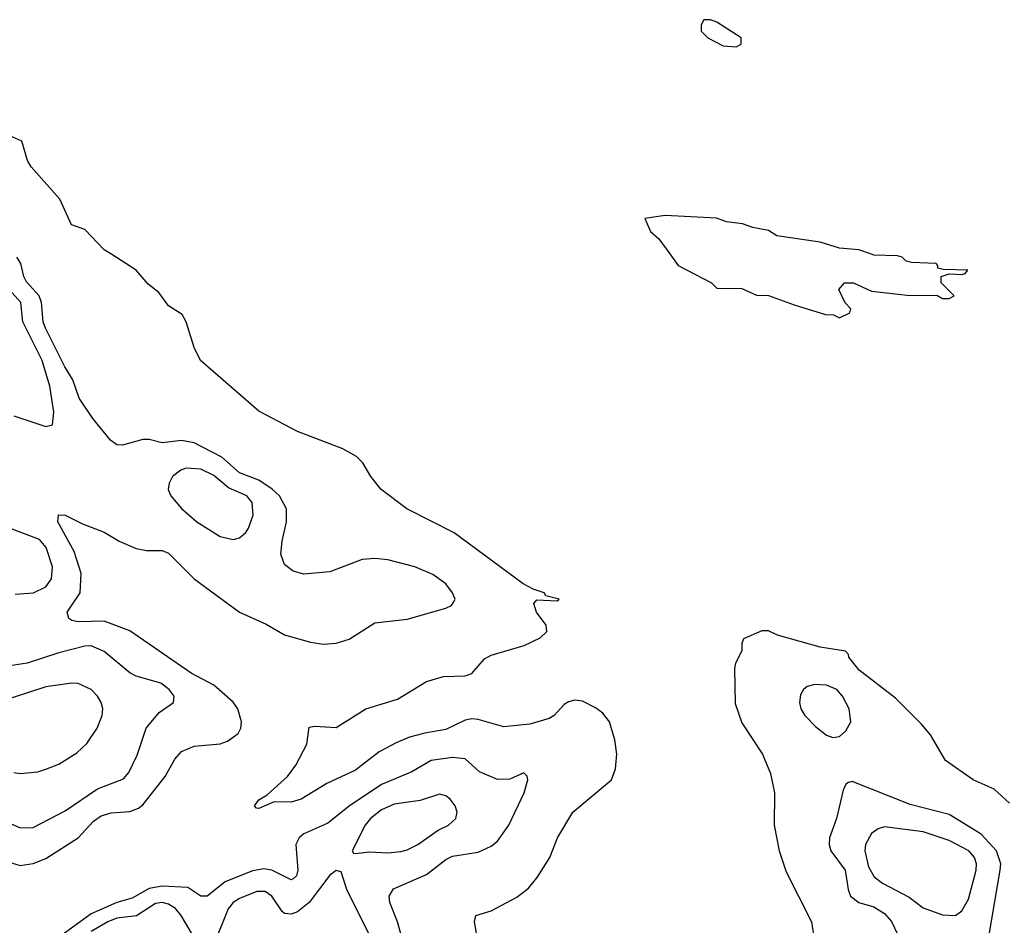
# Model space of a CAD drawing. Header units: inches. Extents: x 1843162 to 1959474, y 907081 to 1016326.
# Tile 515 of 656: x 1902209 to 1905261, y 1007919 to 1010726. Entities that reach past the tile are written whole.
import ezdxf

# ---------------------------------------------------------------- set-up
doc = ezdxf.new("R2010")
doc.units = ezdxf.units.IN
doc.header["$MEASUREMENT"] = 0
doc.layers.add('B9000', color=7, linetype='Continuous')
doc.layers.add('B9001', color=7, linetype='Continuous')

msp = doc.modelspace()

# ---------------------------------------------------------------- linework, layer by layer
at = {"layer": 'B9000', "color": 5}
for points, elevation in [([(1902170, 1008117.5), (1902210, 1008104.8), (1902250, 1008110.6), (1902290, 1008126.7), (1902389.9, 1008190), (1902437.7, 1008242.3), (1902461.6, 1008258.4), (1902492, 1008268), (1902550, 1008271.7), (1902577.4, 1008282.6), (1902590, 1008292.6), (1902659.3, 1008380.7), (1902690, 1008434), (1902710, 1008457.5), (1902750, 1008474.1), (1902830, 1008481.6), (1902853.3, 1008490), (1902885.8, 1008514.2), (1902894.2, 1008530), (1902896.3, 1008550), (1902884.4, 1008590), (1902870, 1008610.8), (1902810, 1008663.1), (1902740.7, 1008700.7), (1902550, 1008831.7), (1902470, 1008861.5), (1902390, 1008860.1), (1902370, 1008863.6), (1902360.7, 1008870), (1902355.7, 1008890), (1902396, 1008950), (1902398.7, 1009010), (1902377.6, 1009077.6), (1902327.2, 1009170), (1902328.6, 1009191.4), (1902350, 1009190.2), (1902403.4, 1009163.4), (1902470, 1009137.4), (1902517.4, 1009110), (1902570, 1009086.8), (1902601.3, 1009081.3), (1902650, 1009081), (1902670, 1009072.6), (1902750, 1008992.8), (1902890, 1008889.4), (1902972.4, 1008852.4), (1903030, 1008819.2), (1903110, 1008796.8), (1903150, 1008791), (1903190, 1008793.4), (1903230, 1008806.3), (1903310, 1008856.8), (1903410, 1008867.8), (1903530, 1008901.8), (1903547.3, 1008910), (1903555.9, 1008924.1), (1903558.3, 1008930), (1903550.8, 1008950), (1903530, 1008977.8), (1903490, 1009006.5), (1903433.3, 1009030), (1903350, 1009052.1), (1903310, 1009056), (1903270, 1009053.1), (1903170, 1009015.2), (1903090, 1009008), (1903056.6, 1009016.6), (1903030, 1009037.4), (1903018.3, 1009070), (1903022.2, 1009110), (1903036, 1009170), (1903035.3, 1009210), (1903013.6, 1009250), (1902991.3, 1009271.3), (1902950, 1009298.5), (1902890, 1009322.1), (1902835.6, 1009370), (1902750, 1009414.2), (1902710, 1009421.8), (1902650, 1009415), (1902610, 1009424.9), (1902590, 1009425.2), (1902527.1, 1009407.1), (1902510, 1009408.2), (1902490, 1009422.9), (1902435.7, 1009490), (1902392.7, 1009552.7), (1902373, 1009610), (1902348.4, 1009650), (1902288.7, 1009770), (1902281.6, 1009790), (1902276.1, 1009850), (1902269.3, 1009870), (1902230, 1009913.3), (1902221.5, 1009930), (1902211.9, 1009970), (1902199.3, 1009990)], 420), ([(1903625.6, 1007890), (1903618.9, 1007930), (1903623, 1007950), (1903670, 1007964.2), (1903750, 1008006.8), (1903785.7, 1008034.3), (1903813, 1008067), (1903852.2, 1008130), (1903876, 1008190), (1903923.9, 1008270), (1904043.2, 1008370), (1904055.6, 1008404.4), (1904059.9, 1008450), (1904053.8, 1008493.8), (1904037.2, 1008550), (1904016.8, 1008576.8), (1903993.5, 1008593.5), (1903953.6, 1008613.6), (1903930, 1008616.9), (1903910, 1008612.3), (1903896.6, 1008603.4), (1903865.5, 1008570), (1903850, 1008560.6), (1903790, 1008542.3), (1903710, 1008534.7), (1903630, 1008557.4), (1903610, 1008559.1), (1903590, 1008554.7), (1903530, 1008525.7), (1903464.7, 1008515.3), (1903417.5, 1008502.5), (1903375.6, 1008484.4), (1903323.1, 1008456.9), (1903250, 1008399.9), (1903161.1, 1008358.9), (1903080.9, 1008310), (1903050, 1008300.8), (1902998, 1008302), (1902950, 1008281.1), (1902942.7, 1008282.7), (1902936.2, 1008290), (1902950, 1008307.7), (1902975.8, 1008324.2), (1903039.3, 1008380.7), (1903064.8, 1008415.2), (1903099, 1008481), (1903106.1, 1008533.9), (1903123.3, 1008536.7), (1903190, 1008532.4), (1903282, 1008590), (1903379.6, 1008620.4), (1903470, 1008674.8), (1903522.7, 1008690), (1903590, 1008692.4), (1903610, 1008700.1), (1903650, 1008745.1), (1903670, 1008757), (1903773.2, 1008786.8), (1903822.2, 1008810), (1903843.1, 1008830), (1903840.7, 1008850), (1903811.2, 1008890), (1903803.1, 1008916.9), (1903812.2, 1008927.8), (1903875.4, 1008924.6), (1903880.9, 1008930), (1903840, 1008940), (1903834.3, 1008950), (1903801, 1008961), (1903770, 1008978), (1903555.9, 1009135.9), (1903408.4, 1009210), (1903329.6, 1009270), (1903297, 1009310), (1903272.7, 1009352.7), (1903252.5, 1009372.5), (1903210, 1009395.6), (1903070, 1009449.5), (1902950, 1009512.7), (1902769.2, 1009670), (1902749.2, 1009710), (1902725.2, 1009790), (1902712.1, 1009812.1), (1902670, 1009839), (1902640.2, 1009880.2), (1902606.8, 1009906.8), (1902569.5, 1009949.5), (1902490.6, 1010000)], 380), ([(1904224.2, 1010000), (1904250, 1009964.7), (1904354, 1009910), (1904370, 1009894), (1904447.3, 1009892.7), (1904492.7, 1009872.7), (1904530, 1009871.3), (1904610, 1009842), (1904707.3, 1009812.7), (1904731.6, 1009811.6), (1904750, 1009802), (1904782, 1009818), (1904786, 1009830), (1904768.4, 1009848.4), (1904748, 1009890), (1904766, 1009910), (1904794, 1009910), (1904850, 1009884.7), (1904970, 1009871.3), (1905052, 1009872), (1905070, 1009862), (1905090, 1009862), (1905106, 1009870), (1905066, 1009910), (1905066, 1009930), (1905090, 1009938), (1905130, 1009936), (1905140.4, 1009939.6), (1905148.7, 1009950), (1905071.8, 1009951.8), (1905055.5, 1009955.5), (1905055.5, 1009964.5), (1905050, 1009970.8), (1904973.4, 1009973.4), (1904957.2, 1009977.2), (1904944.7, 1009990), (1904930, 1009993.9), (1904856.5, 1009996.4), (1904846.4, 1010000)], 380), ([(1902190, 1009498.6), (1902290, 1009465.5), (1902310, 1009470.8), (1902314.5, 1009510), (1902301.5, 1009590), (1902278.7, 1009670), (1902218.6, 1009790), (1902211.7, 1009850), (1902175.9, 1009890)], 440), ([(1902194.3, 1008945.7), (1902251.5, 1008950), (1902290, 1008968.3), (1902307.2, 1008992.8), (1902310.4, 1009030), (1902290.3, 1009090), (1902270, 1009115), (1902176.8, 1009150)], 440), ([(1905277.7, 1008297.7), (1905230, 1008341.1), (1905165.1, 1008370), (1905079.5, 1008430), (1905032.1, 1008510), (1905003.3, 1008543.3), (1904923.7, 1008623.7), (1904811.8, 1008710), (1904778.9, 1008750), (1904778.5, 1008758.5), (1904769, 1008769), (1904690, 1008781.2), (1904558.5, 1008818.5), (1904530, 1008831.6), (1904510, 1008831.6), (1904453, 1008807), (1904447.2, 1008792.8), (1904447.5, 1008770), (1904427.9, 1008732.1), (1904425.2, 1008714.8), (1904426.7, 1008606.7), (1904447.1, 1008547.1), (1904511.4, 1008450), (1904536.6, 1008390), (1904548.8, 1008330), (1904547.9, 1008230), (1904563.3, 1008150), (1904584.8, 1008084.8), (1904664.1, 1007930), (1904673, 1007870)], 380), ([(1902150, 1008248.6), (1902210, 1008221.7), (1902250, 1008222), (1902350, 1008274.3), (1902450, 1008342.5), (1902530, 1008372.9), (1902547, 1008393), (1902573, 1008447), (1902600.2, 1008530), (1902641.1, 1008578.9), (1902685.1, 1008610), (1902688, 1008630), (1902672.1, 1008650), (1902646, 1008670), (1902570, 1008691.6), (1902550, 1008701.7), (1902470, 1008767.5), (1902430, 1008785.3), (1902410, 1008784.3), (1902330, 1008763.6), (1902232, 1008732), (1902110, 1008713.3)], 440), ([(1902190, 1008393), (1902210, 1008390.2), (1902264.7, 1008395.3), (1902290, 1008402.8), (1902330, 1008419.1), (1902385.9, 1008454.1), (1902417, 1008483), (1902448.3, 1008530), (1902464.4, 1008570), (1902466, 1008590), (1902461.4, 1008610), (1902450, 1008629.6), (1902430, 1008649.7), (1902390, 1008668.5), (1902370, 1008669.8), (1902290, 1008658.5), (1902130, 1008606.8)], 460), ([(1903402.5, 1007850), (1903380.2, 1007930), (1903356.1, 1007990), (1903354.2, 1008010), (1903367.9, 1008032.1), (1903470, 1008076.6), (1903530, 1008123.3), (1903550, 1008133.7), (1903630, 1008146.4), (1903670, 1008164.7), (1903690, 1008179.8), (1903725.6, 1008230), (1903772.2, 1008330), (1903784.4, 1008370), (1903782, 1008382), (1903771.8, 1008391.8), (1903727.8, 1008372.2), (1903690, 1008370.8), (1903634.6, 1008394.6), (1903590, 1008435.3), (1903550, 1008439.9), (1903484.7, 1008430), (1903424.7, 1008395.3), (1903330, 1008355.5), (1903230, 1008288.2), (1903163.7, 1008236.3), (1903090, 1008202.7), (1903075.4, 1008190), (1903064.9, 1008170), (1903070.8, 1008090), (1903067.1, 1008072.9), (1903056.9, 1008063.1), (1903050, 1008059.9), (1902990.6, 1008090.6), (1902965.3, 1008094.7), (1902930, 1008088.2), (1902846.1, 1008053.9), (1902790, 1008009.4), (1902770, 1008009.9), (1902730, 1008037), (1902650, 1008040.3), (1902610, 1008033.4), (1902556.8, 1008003.2), (1902510, 1007990.2), (1902430, 1007955.2), (1902346.2, 1007893.8)], 420), ([(1905214.2, 1007890), (1905248.2, 1008090), (1905250.9, 1008110), (1905237.7, 1008150), (1905190, 1008202.1), (1905090, 1008262.6), (1904970, 1008293.3), (1904790, 1008364.8), (1904778, 1008362), (1904770, 1008357), (1904762.3, 1008337.7), (1904740.9, 1008250), (1904719.3, 1008190), (1904717.9, 1008170), (1904723.1, 1008150), (1904768, 1008090), (1904776.9, 1008030), (1904785, 1008010), (1904810, 1007990.1), (1904856.8, 1007976.8), (1904890, 1007956.4), (1904911.2, 1007931.2), (1904931.8, 1007890)], 420), ([(1903330, 1007814.5), (1903223, 1008030), (1903204.8, 1008084.8), (1903190, 1008089.6), (1903170, 1008074.5), (1903105.6, 1007990), (1903070, 1007961.6), (1903050, 1007953.5), (1903030, 1007956.4), (1903022.3, 1007962.3), (1902990, 1008009.8), (1902970, 1008024.6), (1902944.3, 1008024.3), (1902890, 1008002.4), (1902870.4, 1007989.6), (1902855.4, 1007970), (1902814.6, 1007870)], 440), ([(1902750, 1007881.8), (1902709.7, 1007949.7), (1902691.6, 1007971.6), (1902670, 1007984.6), (1902650, 1007989.9), (1902630, 1007986.8), (1902570.8, 1007949.2), (1902510, 1007941.4), (1902481.4, 1007930), (1902430, 1007900.1)], 440)]:
    msp.add_lwpolyline(points, dxfattribs=dict(at, elevation=elevation))
for points, elevation in [([(1902724.4, 1009335.6), (1902707.9, 1009330), (1902682.7, 1009310), (1902671.6, 1009290), (1902668.9, 1009270), (1902676.9, 1009250), (1902710, 1009211.5), (1902757.3, 1009170), (1902830, 1009124.2), (1902870, 1009114.7), (1902890, 1009120.2), (1902910, 1009136.5), (1902918.3, 1009150), (1902932.3, 1009190), (1902929.1, 1009230), (1902912.6, 1009250), (1902855.6, 1009275.6), (1902810, 1009313.2), (1902770, 1009332.9)], 440), ([(1904673.9, 1008666.1), (1904650, 1008659.8), (1904638.6, 1008650), (1904630, 1008633.6), (1904626.8, 1008610), (1904631, 1008590), (1904643.2, 1008570), (1904675.9, 1008535.9), (1904710, 1008509), (1904730, 1008500.9), (1904750, 1008504.6), (1904770, 1008521.7), (1904785.3, 1008550), (1904780.2, 1008590), (1904760.2, 1008630), (1904742, 1008650), (1904710, 1008663.8)], 420), ([(1903510, 1008325.6), (1903450, 1008306), (1903370, 1008295), (1903330, 1008277.1), (1903296.3, 1008250), (1903280.2, 1008230), (1903239.1, 1008150), (1903243.1, 1008143.1), (1903250, 1008141.6), (1903292.9, 1008147.1), (1903350, 1008143.9), (1903390, 1008147.7), (1903410, 1008152.8), (1903443.1, 1008170), (1903506, 1008214), (1903538, 1008230), (1903561.3, 1008250), (1903565.1, 1008270), (1903558.3, 1008290), (1903543, 1008310), (1903530, 1008320.4)], 440), ([(1904890, 1008224.1), (1904870, 1008218.2), (1904850, 1008203.5), (1904830.9, 1008170), (1904829.1, 1008150), (1904840.4, 1008100.4), (1904858.3, 1008070), (1904883.5, 1008050), (1904966.3, 1008006.3), (1905010, 1007973.9), (1905070, 1007952.1), (1905110, 1007949.3), (1905130, 1007963.9), (1905150, 1008000.2), (1905173.9, 1008090), (1905175.1, 1008110), (1905169.5, 1008129.5), (1905151.6, 1008150), (1905090, 1008182.2), (1905010, 1008209.4)], 440)]:
    msp.add_lwpolyline(points, close=True, dxfattribs=dict(at, elevation=elevation))
at = {"layer": 'B9001', "color": 5, "elevation": 380}
msp.add_lwpolyline([(1904350, 1010726), (1904330, 1010726), (1904322, 1010710), (1904322, 1010690), (1904342, 1010670), (1904390, 1010644.7), (1904430, 1010642), (1904446, 1010650), (1904446, 1010670), (1904370, 1010718)], close=True, dxfattribs=at)
for points in [[(1902490.6, 1010000), (1902470, 1010013.2), (1902410, 1010076), (1902369.2, 1010090), (1902333.2, 1010170), (1902243.7, 1010270), (1902232.3, 1010290), (1902215.3, 1010350), (1902168.7, 1010370)], [(1904846.4, 1010000), (1904810, 1010012.8), (1904750, 1010018.4), (1904690, 1010036.6), (1904556.2, 1010056.2), (1904530, 1010072.6), (1904482.1, 1010082.1), (1904450, 1010093.6), (1904400, 1010100), (1904368.8, 1010111.2), (1904210, 1010119.1), (1904147.3, 1010110), (1904164, 1010070), (1904190, 1010046.8), (1904224.2, 1010000)]]:
    msp.add_lwpolyline(points, dxfattribs=at)

doc.saveas('drawing.dxf')
